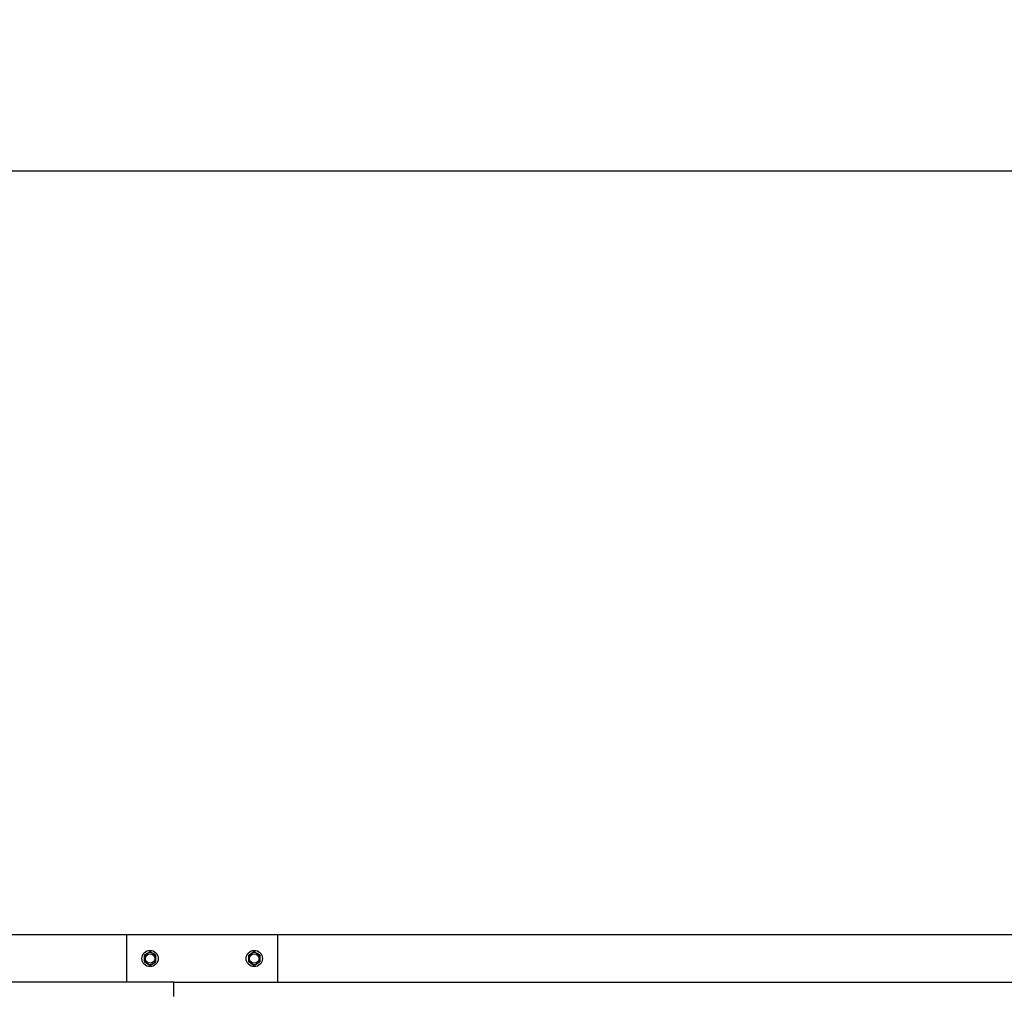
# Model space of a CAD drawing. Header units: inches. Extents: x 24 to 1128, y -69 to 748.
# Tile 658 of 661: x 657 to 683, y 686 to 712. Entities that reach past the tile are written whole.
import ezdxf

# ---------------------------------------------------------------- set-up
doc = ezdxf.new("R2010")
doc.units = ezdxf.units.IN
doc.header["$LTSCALE"] = 32
doc.header["$MEASUREMENT"] = 0
doc.layers.add('Dimension (ANSI)', color=7, linetype='Continuous', lineweight=25)
doc.layers.add('Visible (ANSI)', color=7, linetype='Continuous', lineweight=30)
doc.styles.add('Note Text (ANSI)', font='tahoma.ttf')
doc.dimstyles.new('SB Fraction-16 (ANSI)', dxfattribs={"dimscale": 32, "dimtxt": 0.125, "dimasz": 0.098425, "dimexe": 0.125, "dimexo": 0.0625, "dimgap": 0.031496, "dimtad": 0, "dimtih": 1, "dimtoh": 1, "dimdec": 4, "dimrnd": 1e-08, "dimzin": 0, "dimdsep": 46, "dimlunit": 5, "dimtxsty": 'Note Text (ANSI)', "dimcen": 0.09, "dimdle": 0.393701, "dimclrd": 256, "dimclre": 256, "dimclrt": 256, "dimadec": 0, "dimazin": 3, "dimtfac": 0.96, "dimtofl": 0, "dimtmove": 0, "dimatfit": 3, "dimfxl": 1, "dimfrac": 2, "dimtolj": 1, "dimtzin": 12, "dimlwd": -1, "dimlwe": -1, "dimarcsym": 0})

# ---------------------------------------------------------------- blocks, each defined once
blk = doc.blocks.new('*D17')
at = {"layer": 'Defpoints', "color": 0, "transparency": 16777216}
for p in [(725.281, 707.826), (496.281, 687.669), (725.281, 687.669)]:
    blk.add_point(p, dxfattribs=at)
at = {"layer": 'Dimension (ANSI)', "transparency": 16777216}
for p, q in [((496.281, 689.669), (496.281, 711.826)), ((725.281, 689.669), (725.281, 711.826)), ((499.43, 707.826), (604.341, 707.826)), ((722.131, 707.826), (614.846, 707.826))]:
    blk.add_line(p, q, dxfattribs=at)
for points in [[(499.43, 708.351), (499.43, 707.301), (496.281, 707.826)], [(722.131, 708.351), (722.131, 707.301), (725.281, 707.826)]]:
    blk.add_solid(points, dxfattribs=at)
at = {"layer": 'Dimension (ANSI)', "transparency": 16777216, "insert": (605.349, 709.907), "char_height": 4, "attachment_point": 1, "style": 'Note Text (ANSI)'}
blk.add_mtext('\\A1;229', dxfattribs=at)

msp = doc.modelspace()

# ---------------------------------------------------------------- linework, layer by layer
at = {"layer": 'Visible (ANSI)'}
for p, q in [((659.46813, 687.66853), (645.46813, 687.66853)), ((659.46813, 687.66853), (659.46813, 686.41853)), ((663.46813, 687.66853), (659.46813, 687.66853)), ((690.18688, 687.66853), (663.46813, 687.66853)), ((663.46813, 686.41853), (663.46813, 687.66853)), ((660.01513, 687.17863), (659.93713, 687.1336)), ((659.93713, 687.1336), (659.93713, 687.04353)), ((660.09313, 687.22366), (660.01513, 687.17863)), ((660.17113, 687.17863), (660.09313, 687.22366)), ((660.24913, 687.1336), (660.17113, 687.17863)), ((660.24913, 687.04353), (660.24913, 687.1336)), ((662.76513, 687.17863), (662.68713, 687.1336)), ((662.68713, 687.1336), (662.68713, 687.04353)), ((662.84313, 687.22366), (662.76513, 687.17863)), ((662.92113, 687.17863), (662.84313, 687.22366)), ((662.99913, 687.1336), (662.92113, 687.17863)), ((662.99913, 687.04353), (662.99913, 687.1336)), ((659.93713, 687.04353), (659.93713, 686.95346)), ((659.93713, 686.95346), (660.01513, 686.90843)), ((660.01513, 686.90843), (660.09313, 686.8634)), ((660.09313, 686.8634), (660.17113, 686.90843)), ((660.17113, 686.90843), (660.24913, 686.95346)), ((660.24913, 686.95346), (660.24913, 687.04353)), ((662.68713, 687.04353), (662.68713, 686.95346)), ((662.68713, 686.95346), (662.76513, 686.90843)), ((662.76513, 686.90843), (662.84313, 686.8634)), ((662.84313, 686.8634), (662.92113, 686.90843)), ((662.92113, 686.90843), (662.99913, 686.95346)), ((662.99913, 686.95346), (662.99913, 687.04353)), ((660.71813, 686.41853), (648.67032, 686.41853)), ((660.71813, 686.41853), (723.64856, 686.41853)), ((660.71813, 686.04353), (660.71813, 686.41853))]:
    msp.add_line(p, q, dxfattribs=at)
for centre, radius in [((660.09313, 687.04353), 0.216), ((660.09313, 687.04353), 0.1248), ((662.84313, 687.04353), 0.216), ((662.84313, 687.04353), 0.1248)]:
    msp.add_circle(centre, radius, dxfattribs=at)
for centre, start, end in [((660.09313, 687.04353), 120, 180), ((660.09313, 687.04353), 60, 120), ((660.09313, 687.04353), 0, 60), ((662.84313, 687.04353), 120, 180), ((662.84313, 687.04353), 60, 120), ((662.84313, 687.04353), 0, 60), ((660.09313, 687.04353), 180, 240), ((660.09313, 687.04353), 240, 300), ((660.09313, 687.04353), 300, 0), ((662.84313, 687.04353), 180, 240), ((662.84313, 687.04353), 240, 300), ((662.84313, 687.04353), 300, 0)]:
    msp.add_arc(centre, 0.156, start, end, dxfattribs=at)

# ---------------------------------------------------------------- dimensions: what is measured, and where the dimension line sits
at = {"layer": 'Dimension (ANSI)'}
dim = msp.add_linear_dim(base=(725.28063, 707.82601), p1=(496.28063, 687.66853), p2=(725.28063, 687.66853), dimstyle='SB Fraction-16 (ANSI)', override={"dimgap": 0.031496, "dimtih": 0, "dimtoh": 0, "dimdec": 4, "dimtol": 0, "dimlim": 0, "dimtp": 0, "dimtm": 0, "dimtdec": 2, "dimatfit": 1}, dxfattribs=at)
dim.commit()
dim.dimension.update_dxf_attribs({"geometry": '*D17', "text_midpoint": (609.59332, 707.82601), "dimtype": 160})

doc.saveas('drawing.dxf')
